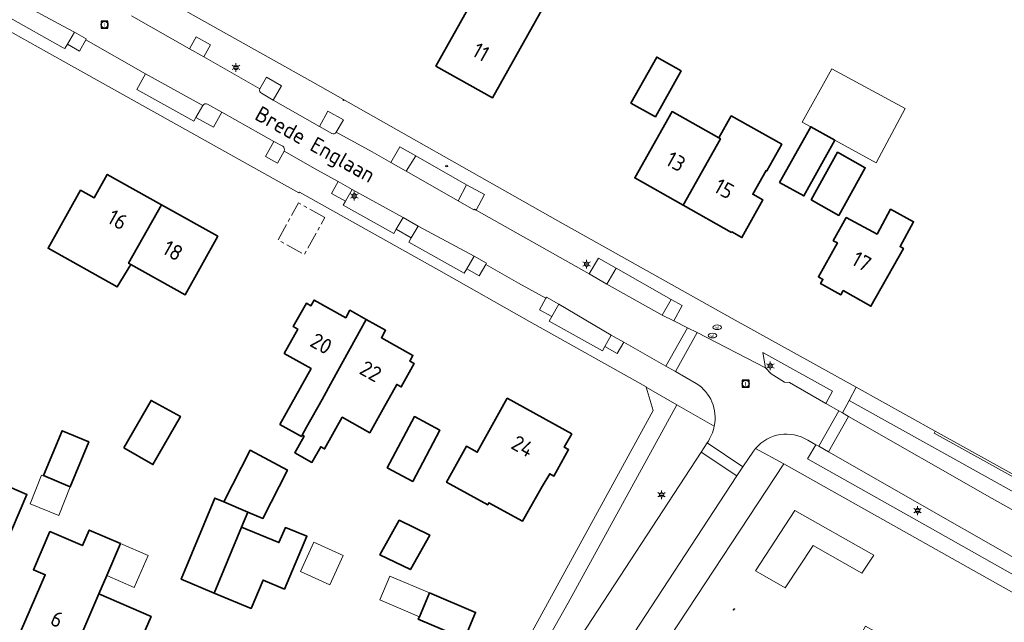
# Model space of a CAD drawing. Header units: metres. Extents: x 140853 to 145288, y 474558 to 480269.
# Tile 305 of 428: x 144495 to 144609, y 478390 to 478460. Entities that reach past the tile are written whole.
import ezdxf
from ezdxf.enums import TextEntityAlignment as Align

# ---------------------------------------------------------------- set-up
doc = ezdxf.new("R2010")
doc.units = ezdxf.units.M
doc.header["$MEASUREMENT"] = 0
doc.linetypes.add('AM-AS', pattern=[16, 10, -2, 2, -2])
for name, color, linetype, lineweight in [('B-WE-AM-AS_SPOOR_RAIL-G', 10, 'AM-AS', 18), ('B-WE-GR-BEPLANTING_CULTUUR_HEESTERS-G', 90, 'Continuous', 18), ('B-WE-GR-BEPLANTING_CULTUUR_VASTE PLANTENVAK-G', 90, 'Continuous', 18), ('B-WE-GR-GRAS_KRUIDENRIJK-G', 80, 'Continuous', 18), ('B-WE-GR-GROENVOORZIENING-G', 80, 'Continuous', 18), ('B-WE-IE-MEUBILAIR_WEGMEUBILAIR-S', 7, 'Continuous', 18), ('B-WE-IE-TERREINAFSCHEIDING_KUNSTMATIG_HEKWERK-G', 20, 'IE-TERREINAFSCHEIDING-KUNSTMATIG', 18), ('B-WE-KL-ET_LS_OV_LICHTMAST-S', 190, 'Continuous', 18), ('B-WE-KL-WATER_BRANDLEIDING_PUT-S', 150, 'Continuous', 18), ('B-WE-KL-WATER_PUT-S', 170, 'Continuous', 18), ('B-WE-OG-BEBOUWING-G', 7, 'Continuous', 35), ('B-WE-OG-BEBOUWING_BIJGEBOUW-G', 7, 'Continuous', 18), ('B-WE-OG-BEBOUWING_HUISNUMMER-T18', 10, 'Continuous', 18), ('B-WE-OG-BEBOUWING_STRAATNAAM-T18', 10, 'Continuous', 18), ('B-WE-OG-TERREIN_ERF-G', 7, 'Continuous', 18), ('B-WE-RI-GWA_RIOOLPUT-S', 30, 'Continuous', 18), ('B-WE-VH-VERHARDING_BETONSTRAATSTEEN-G', 252, 'Continuous', 18), ('X-XX-XX-ALGEMEEN-S', 7, 'Continuous', 18)]:
    doc.layers.add(name, color=color, linetype=linetype, lineweight=lineweight)
doc.styles.add('NLCS-ISO', font='txt')
doc.linetypes.add('IE-TERREINAFSCHEIDING-KUNSTMATIG', pattern='A,4,[82,NLCS.shx,S=0.75,R=90,X=0,Y=0],4,-2', length=10)

# ---------------------------------------------------------------- blocks, each defined once
blk = doc.blocks.new('SIE-WEG_AFVALBAK_TYPE_01')
for radius in [0.25, 0.156]:
    blk.add_circle((0, 0), radius)
blk = doc.blocks.new('B-SIE-WEG_LICHTMAST-SO')
at = {"ltscale": 0.1}
for p, q in [((-1.1, 0.63), (-2.19, 1.27)), ((0, 1.27), (0, 2.53)), ((1.1, 0.63), (2.19, 1.27)), ((-1.1, -0.63), (-2.19, -1.27)), ((0, -1.27), (0, -2.53)), ((1.1, -0.63), (2.19, -1.27))]:
    blk.add_line(p, q, dxfattribs=at)
at = {"flags": 128}
for points in [[(-1.16, 0.5), (1.16, 0.5)], [(-1.16, -0.5), (1.16, -0.5)]]:
    blk.add_lwpolyline(points, dxfattribs=at)
at = {"ltscale": 0.1}
blk.add_circle((0, 0), 1.27, dxfattribs=at)
at = {"style": 'NLCS-ISO'}
blk.add_attdef('TYPE', text='', height=1.8, dxfattribs=at).set_placement((0, 2.53), align=Align.BOTTOM_CENTER)
blk = doc.blocks.new('SIE-WEG_VLAGGENMAST-SO')
blk.add_hatch(color=256).paths.add_polyline_path([(0.2, 0, 1), (-0.2, 0, 1)])
for p, q in [((0.12, 0.16), (0.42, 0.58)), ((0.71, 0.26), (0.81, 0.41))]:
    blk.add_line(p, q)
blk.add_circle((0, 0), 0.2)
for points in [[(0.31, 0.43), (0.35, 0.42), (0.4, 0.42), (0.44, 0.39), (0.48, 0.35), (0.56, 0.32), (0.64, 0.31), (0.69, 0.29), (0.71, 0.26)], [(0.42, 0.58), (0.46, 0.57), (0.51, 0.57), (0.55, 0.54), (0.59, 0.5), (0.66, 0.47), (0.74, 0.46), (0.8, 0.44), (0.81, 0.41)]]:
    blk.add_spline(points, degree=3)
blk = doc.blocks.new('SRI-PUT_INSPECTIE-SO')
at = {"lineweight": -3, "flags": 128}
blk.add_lwpolyline([(-2, -2), (2, -2), (2, 2), (-2, 2)], close=True, dxfattribs=at)
at = {"lineweight": -3, "ltscale": 1.5}
blk.add_circle((0, 0), 2, dxfattribs=at)
at = {"ltscale": 0.1, "style": 'NLCS-ISO'}
blk.add_text('I', height=2.5, dxfattribs=at).set_placement((0, -0.01), align=Align.MIDDLE_CENTER)
blk = doc.blocks.new('SKL-WATERLEIDINGPUT-SO')
at = {"color": 0, "linetype": 'ByBlock', "lineweight": 18}
blk.add_ellipse((0, 0), major_axis=(2.5, 0), ratio=0.54, dxfattribs=at)
at = {"color": 0, "linetype": 'ByBlock', "lineweight": 18, "style": 'NLCS-ISO'}
blk.add_text('wl', height=1.8, dxfattribs=at).set_placement((0, 0), align=Align.MIDDLE_CENTER)
blk = doc.blocks.new('SIE-WEG_STRAATPOT_BRANDKRAAN-SO')
blk.add_ellipse((0, 0), major_axis=(-0.729, 0), ratio=0.685994)
at = {"style": 'NLCS-ISO'}
blk.add_text('BR', height=0.4, dxfattribs=at).set_placement((-0.3, -0.15))

msp = doc.modelspace()

# ---------------------------------------------------------------- linework, layer by layer
at = {"layer": 'B-WE-AM-AS_SPOOR_RAIL-G', "ltscale": 0.2, "flags": 128}
msp.add_lwpolyline([(144530.425, 478437.374), (144527.37, 478439.082), (144524.964, 478434.779), (144528.019, 478433.071), (144530.425, 478437.374)], close=True, dxfattribs=at)
at = {"layer": 'B-WE-GR-BEPLANTING_CULTUUR_HEESTERS-G', "ltscale": 0.2, "flags": 128}
msp.add_lwpolyline([(144585.038, 478403.351), (144580.442, 478396.347), (144583.924, 478394.361), (144587.156, 478399.286), (144592.83, 478396.085), (144594.204, 478398.18), (144585.038, 478403.351)], close=True, dxfattribs=at)
at = {"layer": 'B-WE-GR-BEPLANTING_CULTUUR_VASTE PLANTENVAK-G', "ltscale": 0.2, "flags": 128}
for points in [[(144501.307, 478458.906), (144500.512, 478457.509), (144501.906, 478456.697), (144502.632, 478458.004), (144502.696, 478458.126), (144501.307, 478458.906)], [(144516.336, 478456.034), (144517.12, 478457.429), (144515.463, 478458.36), (144514.695, 478456.956), (144516.336, 478456.034)], [(144539.875, 478442.767), (144540.982, 478444.559), (144539.135, 478445.595), (144538.103, 478443.769), (144539.875, 478442.767)], [(144532.82, 478439.282), (144533.576, 478440.65), (144531.958, 478441.546), (144531.198, 478440.173), (144532.82, 478439.282)], [(144547.989, 478438.232), (144548.967, 478440.045), (144546.89, 478441.165), (144545.895, 478439.299), (144547.722, 478438.257), (144547.79, 478438.354), (144547.989, 478438.232)], [(144539.498, 478437.363), (144538.701, 478436.011), (144540.461, 478435.003), (144541.241, 478436.386), (144539.498, 478437.363)], [(144546.921, 478431.434), (144548.36, 478430.607), (144549.133, 478431.939), (144549.206, 478432.065), (144547.765, 478432.9), (144546.921, 478431.434)], [(144563.198, 478429.645), (144564.253, 478431.482), (144562.205, 478432.65), (144561.127, 478430.844), (144563.198, 478429.645)], [(144556.098, 478427.993), (144555.366, 478426.669), (144556.807, 478425.872), (144557.625, 478427.317), (144556.191, 478428.143), (144556.098, 478427.993)], [(144570.961, 478425.385), (144571.939, 478427.154), (144570.674, 478427.872), (144569.627, 478426.042), (144570.961, 478425.385)], [(144565.146, 478422.904), (144563.7, 478423.726), (144562.945, 478422.395), (144564.379, 478421.58), (144565.146, 478422.904)]]:
    msp.add_lwpolyline(points, close=True, dxfattribs=at)
for points in [[(144523.635, 478453.662), (144522.862, 478452.332), (144522.862, 478452.332, 0.4210366), (144523.044, 478451.81), (144523.044, 478451.81), (144524.423, 478451.018), (144525.369, 478452.666), (144523.635, 478453.662)], [(144515.434, 478449.007), (144517.474, 478447.879), (144518.438, 478449.602), (144516.763, 478450.553), (144516.763, 478450.553, 0.3783385), (144516.234, 478450.393), (144516.234, 478450.393), (144515.434, 478449.007)], [(144529.779, 478447.949), (144531.223, 478447.14), (144531.223, 478447.14, 0.4152491), (144531.741, 478447.303), (144531.741, 478447.303), (144532.569, 478448.735), (144530.781, 478449.738), (144529.779, 478447.949)], [(144525.522, 478445.652), (144524.505, 478446.217), (144523.534, 478444.468), (144524.907, 478443.707), (144525.676, 478445.103), (144525.676, 478445.103, 0.3748564), (144525.522, 478445.652)]]:
    msp.add_lwpolyline(points, format="xyb", close=True, dxfattribs=at)
at = {"layer": 'B-WE-GR-GRAS_KRUIDENRIJK-G', "ltscale": 0.2, "flags": 128}
for points in [[(144581.604, 478419.906), (144582.297, 478419.229), (144583.839, 478418.259), (144584.428, 478418.227), (144588.631, 478415.789), (144589.403, 478417.191), (144581.33, 478421.696), (144581.604, 478419.906)], [(144591.266, 478414.283), (144607.98, 478404.756), (144621.144, 478397.329), (144623.307, 478398.367), (144591.336, 478416.111), (144590.571, 478414.699), (144591.266, 478414.283)], [(144587.458, 478410.99), (144586.493, 478409.359), (144600.152, 478401.679), (144619.41, 478390.822), (144620.292, 478392.285), (144588.944, 478410.177), (144587.825, 478410.803), (144587.458, 478410.99)], [(144583.767, 478408.783), (144570.533, 478388.73), (144577.999, 478384.478), (144578.992, 478386.22), (144581.409, 478384.842), (144582.41, 478384.285), (144582.939, 478385.228), (144585.646, 478383.719), (144585.909, 478384.19), (144589.037, 478382.429), (144591.489, 478386.785), (144593.228, 478389.906), (144604.804, 478383.523), (144603.874, 478381.675), (144616.405, 478374.761), (144618.451, 478379.96), (144618.74, 478380.792), (144619.572, 478380.503), (144620.425, 478382.647), (144621.931, 478386.487), (144622.146, 478387.198), (144605.171, 478396.732), (144583.767, 478408.783)], [(144585.038, 478403.351), (144594.204, 478398.18), (144592.83, 478396.085), (144587.156, 478399.286), (144583.924, 478394.361), (144580.442, 478396.347), (144585.038, 478403.351)]]:
    msp.add_lwpolyline(points, close=True, dxfattribs=at)
msp.add_lwpolyline([(144575.667, 478413.153), (144571.309, 478415.619), (144558.709, 478392.629), (144555.843, 478387.563), (144558.284, 478385.899), (144559.617, 478387.897), (144574.156, 478410.141), (144574.855, 478411.193), (144574.855, 478411.193, 0.08876), (144575.667, 478413.153)], format="xyb", close=True, dxfattribs=at)
at = {"layer": 'B-WE-GR-GROENVOORZIENING-G', "ltscale": 0.2, "flags": 128}
msp.add_lwpolyline([(144624.551, 478399.703), (144601.321, 478412.578), (144601.212, 478412.345), (144624.42, 478399.467), (144624.551, 478399.703)], close=True, dxfattribs=at)
at = {"layer": 'B-WE-IE-TERREINAFSCHEIDING_KUNSTMATIG_HEKWERK-G', "ltscale": 0.2, "flags": 128}
msp.add_lwpolyline([(144624.551, 478399.703), (144601.321, 478412.578)], dxfattribs=at)
at = {"layer": 'B-WE-OG-BEBOUWING-G', "ltscale": 0.2, "flags": 128}
for points in [[(144543.301, 478454.962), (144549.884, 478451.265), (144555.789, 478461.78), (144549.32, 478465.414), (144549.222, 478465.239), (144546.414, 478466.816), (144548.48, 478470.495), (144545.481, 478472.18), (144543.41, 478468.492), (144543.131, 478468.648), (144541.397, 478465.562), (144547.37, 478462.208), (144543.301, 478454.962)], [(144571.816, 478454.424), (144568.982, 478456.015), (144565.987, 478450.677), (144568.822, 478449.087), (144571.816, 478454.424)], [(144572.045, 478438.812), (144576.377, 478446.534), (144576.215, 478446.625), (144570.762, 478449.684), (144566.426, 478441.969), (144572.045, 478438.812)], [(144572.045, 478438.812), (144577.663, 478435.654), (144577.698, 478435.715), (144578.875, 478435.053), (144581.32, 478439.413), (144580.142, 478440.074), (144581.693, 478442.839), (144581.78, 478442.79), (144583.517, 478445.886), (144577.648, 478449.179), (144576.215, 478446.625), (144576.377, 478446.534), (144572.045, 478438.812)], [(144589.691, 478446.35), (144586.87, 478447.924), (144583.263, 478441.463), (144586.084, 478439.889), (144589.691, 478446.35)], [(144586.913, 478439.426), (144590.126, 478437.632), (144593.211, 478443.159), (144589.998, 478444.953), (144586.913, 478439.426)], [(144507.87, 478431.914), (144507.612, 478432.059), (144511.434, 478438.857), (144505.132, 478442.381), (144503.607, 478439.653), (144502.025, 478440.537), (144498.261, 478433.809), (144506.277, 478429.327), (144507.87, 478431.914)], [(144507.87, 478431.914), (144514.173, 478428.389), (144517.98, 478435.197), (144511.434, 478438.857), (144507.612, 478432.059), (144507.87, 478431.914)], [(144591.01, 478437.387), (144589.494, 478434.688), (144589.974, 478434.419), (144587.769, 478430.486), (144588.301, 478430.188), (144588.027, 478429.699), (144590.37, 478428.392), (144590.648, 478428.89), (144593.879, 478427.071), (144597.656, 478433.784), (144597.261, 478433.998), (144598.829, 478436.891), (144596.156, 478438.34), (144594.588, 478435.447), (144591.01, 478437.387)], [(144535.224, 478425.543), (144533.328, 478426.603), (144532.84, 478425.73), (144529.159, 478427.788), (144528.788, 478427.125), (144528.265, 478427.417), (144526.754, 478424.713), (144527.277, 478424.421), (144525.692, 478421.586), (144528.826, 478419.838), (144525.204, 478413.345), (144527.692, 478411.957), (144527.78, 478412.116), (144528.3, 478413.047), (144530.092, 478416.259), (144531.314, 478418.45), (144535.224, 478425.543)], [(144537.194, 478415.169), (144538.774, 478417.995), (144539.297, 478417.702), (144540.808, 478420.406), (144540.285, 478420.699), (144540.656, 478421.362), (144536.983, 478423.415), (144537.471, 478424.287), (144535.224, 478425.543), (144531.314, 478418.45), (144530.092, 478416.259), (144528.3, 478413.047), (144527.78, 478412.116), (144527.996, 478411.995), (144526.913, 478410.057), (144528.92, 478408.935), (144529.94, 478410.759), (144530.385, 478410.51), (144532.434, 478414.176), (144535.637, 478412.385), (144537.194, 478415.169)], [(144507.064, 478410.611), (144510.432, 478408.685), (144513.627, 478414.27), (144510.229, 478416.144), (144507.064, 478410.611)], [(144551.605, 478416.396), (144548.126, 478410.114), (144546.866, 478410.812), (144544.555, 478406.639), (144549.34, 478403.989), (144549.486, 478404.252), (144553.37, 478402.1), (144555.652, 478406.118), (144556.543, 478407.624), (144557.042, 478407.348), (144558.743, 478410.419), (144558.244, 478410.695), (144559.102, 478412.243), (144551.605, 478416.396)], [(144540.622, 478406.736), (144543.786, 478412.675), (144540.83, 478414.25), (144537.666, 478408.312), (144540.622, 478406.736)], [(144500.832, 478406.112), (144502.978, 478411.309), (144499.878, 478412.617), (144497.722, 478407.397), (144500.832, 478406.112)], [(144518.69, 478404.342), (144521.458, 478403.137), (144523.219, 478402.424), (144526.07, 478408.038), (144521.737, 478410.339), (144518.69, 478404.342)], [(144479.166, 478396.211), (144485.595, 478393.422), (144488.821, 478400.901), (144490.169, 478400.316), (144490.128, 478400.22), (144493.102, 478398.938), (144495.803, 478405.2), (144492.856, 478406.471), (144490.943, 478402.036), (144489.556, 478402.634), (144489.6, 478402.735), (144486.597, 478404.03), (144486.142, 478402.974), (144482.737, 478404.442), (144479.166, 478396.211)], [(144518.69, 478404.342), (144517.648, 478404.784), (144513.728, 478395.358), (144517.56, 478393.764), (144520.744, 478401.419), (144521.458, 478403.137), (144518.69, 478404.342)], [(144517.56, 478393.764), (144521.85, 478391.98), (144523.244, 478395.275), (144525.722, 478394.225), (144528.327, 478400.367), (144525.826, 478401.374), (144525.081, 478399.615), (144520.744, 478401.419), (144517.56, 478393.764)], [(144539.06, 478402.217), (144536.808, 478398.185), (144540.357, 478396.493), (144542.597, 478400.502), (144539.06, 478402.217)], [(144506.686, 478399.497), (144503.031, 478401.08), (144502.248, 478399.272), (144498.476, 478400.905), (144496.557, 478396.473), (144497.924, 478395.881), (144495.059, 478389.265), (144495.656, 478389.006), (144495.266, 478388.107), (144498.203, 478386.835), (144498.592, 478387.735), (144501.118, 478386.641), (144504.166, 478393.679), (144505.079, 478395.788), (144506.686, 478399.497)], [(144504.166, 478393.679), (144501.118, 478386.641), (144503.644, 478385.547), (144503.255, 478384.647), (144506.191, 478383.376), (144506.581, 478384.275), (144507.177, 478384.017), (144510.225, 478391.055), (144504.166, 478393.679)], [(144541.396, 478390.994), (144541.279, 478390.719), (144546.646, 478388.449), (144547.94, 478391.507), (144542.579, 478393.774), (144541.396, 478390.994)]]:
    msp.add_lwpolyline(points, close=True, dxfattribs=at)
at = {"layer": 'B-WE-OG-BEBOUWING_BIJGEBOUW-G', "ltscale": 0.2, "flags": 128}
for points in [[(144589.691, 478446.35), (144594.473, 478443.745), (144597.86, 478450.031), (144589.337, 478454.644), (144585.892, 478448.47), (144586.87, 478447.924), (144589.691, 478446.35)], [(144500.832, 478406.112), (144497.722, 478407.397), (144497.498, 478407.445), (144496.165, 478404.111), (144499.499, 478402.778), (144500.832, 478406.112)], [(144506.686, 478399.497), (144505.079, 478395.788), (144508.273, 478394.405), (144509.879, 478398.114), (144506.686, 478399.497)], [(144532.55, 478398.127), (144529.142, 478399.676), (144527.594, 478396.268), (144531.001, 478394.719), (144532.55, 478398.127)], [(144541.396, 478390.994), (144542.579, 478393.774), (144537.96, 478395.728), (144536.793, 478392.968), (144541.396, 478390.994)]]:
    msp.add_lwpolyline(points, close=True, dxfattribs=at)
at = {"layer": 'B-WE-OG-TERREIN_ERF-G', "ltscale": 0.2, "flags": 128}
for points in [[(144543.301, 478454.962), (144547.37, 478462.208), (144541.397, 478465.562), (144543.131, 478468.648), (144543.41, 478468.492), (144545.481, 478472.18), (144548.48, 478470.495), (144546.414, 478466.816), (144549.222, 478465.239), (144549.32, 478465.414), (144555.789, 478461.78), (144549.884, 478451.265), (144543.301, 478454.962)], [(144571.816, 478454.424), (144568.822, 478449.087), (144565.987, 478450.677), (144568.982, 478456.015), (144571.816, 478454.424)], [(144576.215, 478446.625), (144577.648, 478449.179), (144583.517, 478445.886), (144581.78, 478442.79), (144581.693, 478442.839), (144580.142, 478440.074), (144581.32, 478439.413), (144578.875, 478435.053), (144577.698, 478435.715), (144577.663, 478435.654), (144572.045, 478438.812), (144566.426, 478441.969), (144570.762, 478449.684), (144576.215, 478446.625)], [(144586.87, 478447.924), (144589.691, 478446.35), (144586.084, 478439.889), (144583.263, 478441.463), (144586.87, 478447.924)], [(144586.913, 478439.426), (144589.998, 478444.953), (144593.211, 478443.159), (144590.126, 478437.632), (144586.913, 478439.426)], [(144511.434, 478438.857), (144517.98, 478435.197), (144514.173, 478428.389), (144507.87, 478431.914), (144506.277, 478429.327), (144498.261, 478433.809), (144502.025, 478440.537), (144503.607, 478439.653), (144505.132, 478442.381), (144511.434, 478438.857)], [(144591.01, 478437.387), (144594.588, 478435.447), (144596.156, 478438.34), (144598.829, 478436.891), (144597.261, 478433.998), (144597.656, 478433.784), (144593.879, 478427.071), (144590.648, 478428.89), (144590.37, 478428.392), (144588.027, 478429.699), (144588.301, 478430.188), (144587.769, 478430.486), (144589.974, 478434.419), (144589.494, 478434.688), (144591.01, 478437.387)], [(144525.692, 478421.586), (144527.277, 478424.421), (144526.754, 478424.713), (144528.265, 478427.417), (144528.788, 478427.125), (144529.159, 478427.788), (144532.84, 478425.73), (144533.328, 478426.603), (144535.224, 478425.543), (144537.471, 478424.287), (144536.983, 478423.415), (144540.656, 478421.362), (144540.285, 478420.699), (144540.808, 478420.406), (144539.297, 478417.702), (144538.774, 478417.995), (144537.194, 478415.169), (144535.637, 478412.385), (144532.434, 478414.176), (144530.385, 478410.51), (144529.94, 478410.759), (144528.92, 478408.935), (144526.913, 478410.057), (144527.996, 478411.995), (144527.78, 478412.116), (144527.692, 478411.957), (144525.204, 478413.345), (144528.826, 478419.838), (144525.692, 478421.586)], [(144507.064, 478410.611), (144510.229, 478416.144), (144513.627, 478414.27), (144510.432, 478408.685), (144507.064, 478410.611)], [(144551.605, 478416.396), (144559.102, 478412.243), (144558.244, 478410.695), (144558.743, 478410.419), (144557.042, 478407.348), (144556.543, 478407.624), (144555.652, 478406.118), (144553.37, 478402.1), (144549.486, 478404.252), (144549.34, 478403.989), (144544.555, 478406.639), (144546.866, 478410.812), (144548.126, 478410.114), (144551.605, 478416.396)], [(144540.622, 478406.736), (144537.666, 478408.312), (144540.83, 478414.25), (144543.786, 478412.675), (144540.622, 478406.736)], [(144497.722, 478407.397), (144499.878, 478412.617), (144502.978, 478411.309), (144500.832, 478406.112), (144497.722, 478407.397)], [(144517.56, 478393.764), (144513.728, 478395.358), (144517.648, 478404.784), (144518.69, 478404.342), (144521.737, 478410.339), (144526.07, 478408.038), (144523.219, 478402.424), (144521.458, 478403.137), (144520.744, 478401.419), (144525.081, 478399.615), (144525.826, 478401.374), (144528.327, 478400.367), (144525.722, 478394.225), (144523.244, 478395.275), (144521.85, 478391.98), (144517.56, 478393.764)], [(144539.06, 478402.217), (144542.597, 478400.502), (144540.357, 478396.493), (144536.808, 478398.185), (144539.06, 478402.217)], [(144501.118, 478386.641), (144498.592, 478387.735), (144498.203, 478386.835), (144495.266, 478388.107), (144495.656, 478389.006), (144495.059, 478389.265), (144497.924, 478395.881), (144496.557, 478396.473), (144498.476, 478400.905), (144502.248, 478399.272), (144503.031, 478401.08), (144506.686, 478399.497), (144505.079, 478395.788), (144504.166, 478393.679), (144510.225, 478391.055), (144507.177, 478384.017), (144506.581, 478384.275), (144506.191, 478383.376), (144503.255, 478384.647), (144503.644, 478385.547), (144501.118, 478386.641)], [(144542.579, 478393.774), (144547.94, 478391.507), (144546.646, 478388.449), (144541.279, 478390.719), (144541.396, 478390.994), (144542.579, 478393.774)]]:
    msp.add_lwpolyline(points, close=True, dxfattribs=at)
for points in [[(144489.602, 478382.993), (144512.652, 478372.996), (144534.169, 478363.638), (144535.906, 478364.151), (144537.154, 478364.52), (144537.175, 478364.526), (144543.544, 478373.691), (144554.518, 478389.306), (144568.586, 478414.959), (144567.773, 478417.672), (144567.757, 478417.725), (144554.457, 478425.154), (144543.65, 478431.266), (144527.471, 478440.312), (144527.377, 478440.255), (144500, 478455.526), (144478.654, 478467.492)], [(144512.192, 478462.495), (144529.013, 478453.084), (144557.487, 478436.985), (144577.757, 478425.659), (144592.141, 478417.674), (144601.321, 478412.578), (144624.551, 478399.703)], [(144492.856, 478406.471), (144495.803, 478405.2), (144493.102, 478398.938)]]:
    msp.add_lwpolyline(points, dxfattribs=at)
at = {"layer": 'B-WE-VH-VERHARDING_BETONSTRAATSTEEN-G', "ltscale": 0.2, "flags": 128}
for points in [[(144478.654, 478467.492), (144500, 478455.526), (144527.377, 478440.255), (144527.471, 478440.312), (144543.65, 478431.266), (144554.457, 478425.154), (144567.757, 478417.725), (144567.773, 478417.672), (144571.309, 478415.619), (144575.667, 478413.153), (144575.667, 478413.153, 0.3151762), (144573.581, 478418.102), (144573.581, 478418.102), (144571.162, 478419.493), (144570.044, 478420.128), (144565.146, 478422.904), (144564.379, 478421.58), (144562.945, 478422.395), (144562.663, 478421.899), (144556.492, 478425.345), (144556.807, 478425.872), (144555.366, 478426.669), (144556.098, 478427.993), (144552.924, 478429.744), (144549.133, 478431.939), (144548.36, 478430.607), (144546.921, 478431.434), (144546.622, 478430.914), (144540.192, 478434.523), (144540.461, 478435.003), (144538.701, 478436.011), (144538.421, 478435.537), (144532.553, 478438.801), (144532.82, 478439.282), (144531.198, 478440.173), (144531.958, 478441.546), (144529.572, 478442.871), (144525.676, 478445.103), (144524.907, 478443.707), (144523.534, 478444.468), (144524.505, 478446.217), (144518.438, 478449.602), (144517.474, 478447.879), (144515.434, 478449.007), (144515.173, 478448.56), (144508.571, 478452.245), (144509.584, 478454.067), (144502.632, 478458.004), (144501.906, 478456.697), (144500.512, 478457.509), (144500.195, 478456.99), (144500, 478457.099), (144493.523, 478460.729)], [(144494.54, 478462.55), (144500, 478459.61), (144501.307, 478458.906), (144502.696, 478458.126), (144502.632, 478458.004), (144509.584, 478454.067), (144516.234, 478450.393), (144516.234, 478450.393, -0.3783385), (144516.763, 478450.553), (144516.763, 478450.553), (144518.438, 478449.602), (144524.505, 478446.217), (144525.522, 478445.652), (144525.522, 478445.652, -0.3748564), (144525.676, 478445.103), (144525.676, 478445.103), (144529.572, 478442.871), (144531.958, 478441.546), (144533.576, 478440.65), (144539.498, 478437.363), (144541.241, 478436.386), (144547.765, 478432.9), (144549.206, 478432.065), (144549.133, 478431.939), (144552.924, 478429.744), (144556.098, 478427.993), (144556.191, 478428.143), (144557.625, 478427.317), (144563.7, 478423.726), (144565.146, 478422.904), (144565.146, 478422.904), (144570.044, 478420.128), (144572.557, 478424.569), (144570.961, 478425.385), (144569.627, 478426.042), (144563.198, 478429.645), (144561.127, 478430.844), (144547.989, 478438.232), (144547.79, 478438.354), (144547.722, 478438.257), (144545.895, 478439.299), (144539.875, 478442.767), (144538.103, 478443.769), (144535.902, 478445.026), (144531.741, 478447.303), (144531.741, 478447.303, -0.4152491), (144531.223, 478447.14), (144531.223, 478447.14), (144529.779, 478447.949), (144524.423, 478451.018), (144523.044, 478451.81), (144523.044, 478451.81, -0.4210366), (144522.862, 478452.332), (144522.862, 478452.332), (144516.336, 478456.034), (144514.695, 478456.956), (144507.964, 478460.787)]]:
    msp.add_lwpolyline(points, format="xyb", dxfattribs=at)
for points in [[(144494.54, 478462.55), (144493.817, 478461.238), (144493.523, 478460.729), (144500, 478457.099), (144500.195, 478456.99), (144500.512, 478457.509), (144501.307, 478458.906), (144500, 478459.61), (144494.54, 478462.55)], [(144516.234, 478450.393), (144509.584, 478454.067), (144508.571, 478452.245), (144515.173, 478448.56), (144515.434, 478449.007), (144516.234, 478450.393)], [(144539.875, 478442.767), (144545.895, 478439.299), (144546.89, 478441.165), (144540.982, 478444.559), (144539.875, 478442.767)], [(144539.498, 478437.363), (144533.576, 478440.65), (144532.82, 478439.282), (144532.553, 478438.801), (144538.421, 478435.537), (144538.701, 478436.011), (144539.498, 478437.363)], [(144547.765, 478432.9), (144541.241, 478436.386), (144540.461, 478435.003), (144540.192, 478434.523), (144546.622, 478430.914), (144546.921, 478431.434), (144547.765, 478432.9)], [(144570.674, 478427.872), (144564.253, 478431.482), (144563.198, 478429.645), (144569.627, 478426.042), (144570.674, 478427.872)], [(144556.807, 478425.872), (144556.492, 478425.345), (144562.663, 478421.899), (144562.945, 478422.395), (144563.7, 478423.726), (144557.625, 478427.317), (144556.807, 478425.872)], [(144572.557, 478424.569), (144570.044, 478420.128), (144571.162, 478419.493), (144573.672, 478424.006), (144572.557, 478424.569)], [(144640.355, 478390.607), (144627.072, 478397.982), (144627.189, 478398.194), (144624.551, 478399.703), (144624.42, 478399.467), (144601.212, 478412.345), (144601.321, 478412.578), (144592.141, 478417.674), (144591.336, 478416.111), (144623.307, 478398.367), (144621.144, 478397.329), (144624.838, 478395.246), (144626.1, 478396.831), (144638.301, 478390.057), (144637.165, 478388.205), (144638.492, 478387.486), (144640.355, 478390.607)], [(144591.266, 478414.283), (144590.571, 478414.699), (144590.162, 478414.906), (144587.825, 478410.803), (144588.944, 478410.177), (144591.266, 478414.283)], [(144570.533, 478388.73), (144583.767, 478408.783), (144580.474, 478410.559), (144580.241, 478410.259), (144578.997, 478408.411), (144578.284, 478407.368), (144563.709, 478385.095), (144561.674, 478381.958), (144550.941, 478365.526), (144547.619, 478360.453), (144546.939, 478359.401), (144541.219, 478350.693), (144544.085, 478348.869), (144553.062, 478362.269), (144569.471, 478387.106), (144570.533, 478388.73)], [(144574.156, 478410.141), (144578.284, 478407.368), (144578.997, 478408.411), (144574.855, 478411.193), (144574.156, 478410.141)], [(144578.284, 478407.368), (144574.156, 478410.141), (144559.617, 478387.897), (144558.284, 478385.899), (144554.686, 478380.334), (144548.588, 478370.993), (144547.95, 478369.996), (144545.794, 478366.768), (144543.45, 478363.189), (144547.619, 478360.453), (144550.941, 478365.526), (144561.674, 478381.958), (144563.709, 478385.095), (144578.284, 478407.368)]]:
    msp.add_lwpolyline(points, close=True, dxfattribs=at)
for points in [[(144507.964, 478460.787), (144514.695, 478456.956), (144515.463, 478458.36), (144517.12, 478457.429), (144516.336, 478456.034), (144522.862, 478452.332), (144523.635, 478453.662), (144525.369, 478452.666), (144524.423, 478451.018), (144529.779, 478447.949), (144530.781, 478449.738), (144532.569, 478448.735), (144531.741, 478447.303), (144535.902, 478445.026), (144538.103, 478443.769), (144539.135, 478445.595), (144540.982, 478444.559), (144546.89, 478441.165), (144548.967, 478440.045), (144547.989, 478438.232), (144561.127, 478430.844), (144562.205, 478432.65), (144564.253, 478431.482), (144570.674, 478427.872), (144571.939, 478427.154), (144570.961, 478425.385), (144570.961, 478425.385), (144572.557, 478424.569), (144573.672, 478424.006), (144581.604, 478419.906), (144581.33, 478421.696), (144589.403, 478417.191), (144588.631, 478415.789), (144590.162, 478414.906), (144590.571, 478414.699), (144591.336, 478416.111), (144592.141, 478417.674), (144577.757, 478425.659), (144557.487, 478436.985), (144529.013, 478453.084), (144512.192, 478462.495)], [(144555.843, 478387.563), (144558.709, 478392.629), (144571.309, 478415.619), (144571.309, 478415.619), (144567.773, 478417.672), (144568.586, 478414.959), (144554.518, 478389.306)]]:
    msp.add_lwpolyline(points, dxfattribs=at)
for points in [[(144571.162, 478419.493), (144573.581, 478418.102), (144573.581, 478418.102, -0.3151762), (144575.667, 478413.153), (144575.667, 478413.153, -0.08876), (144574.855, 478411.193), (144574.855, 478411.193), (144578.997, 478408.411), (144580.241, 478410.259), (144580.474, 478410.559), (144580.474, 478410.559, -0.373608), (144586.539, 478411.505), (144586.539, 478411.505), (144587.458, 478410.99), (144587.825, 478410.803), (144590.162, 478414.906), (144588.631, 478415.789), (144584.428, 478418.227), (144583.839, 478418.259), (144582.297, 478419.229), (144581.604, 478419.906), (144573.672, 478424.006), (144571.162, 478419.493)], [(144658.417, 478370.234), (144658.631, 478370.071), (144662.303, 478374.04), (144638.492, 478387.486), (144637.165, 478388.205), (144624.838, 478395.246), (144621.144, 478397.329), (144607.98, 478404.756), (144591.266, 478414.283), (144588.944, 478410.177), (144620.292, 478392.285), (144620.78, 478391.909), (144631.202, 478385.628), (144631.202, 478385.628, -0.0354968), (144631.83, 478385.366), (144631.83, 478385.366), (144631.924, 478385.313), (144656.877, 478371.147), (144658.417, 478370.234)], [(144622.146, 478387.198, 0.2618941), (144620.78, 478391.909), (144620.78, 478391.909), (144620.292, 478392.285), (144619.41, 478390.822), (144600.152, 478401.679), (144586.493, 478409.359), (144587.458, 478410.99), (144586.539, 478411.505), (144586.539, 478411.505, 0.373608), (144580.474, 478410.559), (144580.474, 478410.559), (144583.767, 478408.783), (144605.171, 478396.732), (144622.146, 478387.198)]]:
    msp.add_lwpolyline(points, format="xyb", close=True, dxfattribs=at)

# ---------------------------------------------------------------- block references
at = {"layer": 'B-WE-IE-MEUBILAIR_WEGMEUBILAIR-S', "xscale": 0.2, "yscale": 0.2, "zscale": 0.2}
msp.add_blockref('SIE-WEG_VLAGGENMAST-SO', (144577.897, 478391.829), dxfattribs=at)
at = {"layer": 'B-WE-KL-ET_LS_OV_LICHTMAST-S', "xscale": 0.2, "yscale": 0.2, "zscale": 0.2}
for p in [(144520.09, 478454.811), (144533.836, 478439.876), (144560.829, 478431.972), (144582.181, 478420.137), (144569.541, 478405.174), (144599.29, 478403.33)]:
    msp.add_blockref('B-SIE-WEG_LICHTMAST-SO', p, dxfattribs=at)
at = {"layer": 'B-WE-KL-WATER_BRANDLEIDING_PUT-S', "xscale": 0.2, "yscale": 0.2, "zscale": 0.2}
msp.add_blockref('SIE-WEG_STRAATPOT_BRANDKRAAN-SO', (144544.569, 478443.358), dxfattribs=at)
at = {"layer": 'B-WE-KL-WATER_PUT-S', "xscale": 0.2, "yscale": 0.2, "zscale": 0.2}
for p in [(144576.02, 478424.626), (144575.451, 478423.661)]:
    msp.add_blockref('SKL-WATERLEIDINGPUT-SO', p, dxfattribs=at)
at = {"layer": 'B-WE-RI-GWA_RIOOLPUT-S', "xscale": 0.2, "yscale": 0.2, "zscale": 0.2}
for p in [(144504.817, 478459.778), (144579.307, 478418.07)]:
    msp.add_blockref('SRI-PUT_INSPECTIE-SO', p, dxfattribs=at)
at = {"layer": 'X-XX-XX-ALGEMEEN-S', "xscale": 0.2, "yscale": 0.2, "zscale": 0.2}
msp.add_blockref('SIE-WEG_AFVALBAK_TYPE_01', (144532.582, 478451.033), dxfattribs=at)

# ---------------------------------------------------------------- texts
at = {"layer": 'B-WE-OG-BEBOUWING_HUISNUMMER-T18', "style": 'NLCS-ISO'}
for s, rotation, p in [('11', 330.7, (144548.551, 478456.601)), ('13', 330.7, (144571.195, 478443.878)), ('15', 330.7, (144576.814, 478440.72)), ('16', 330.8, (144506.331, 478437.128)), ('18', 330.8, (144512.755, 478433.536)), ('17', 330.6, (144592.787, 478432.276)), ('20', 330.8, (144529.998, 478422.736)), ('22', 330.8, (144535.747, 478419.523)), ('24', 331, (144553.415, 478410.821)), ('6', 336.6, (144499.288, 478390.724))]:
    msp.add_text(s, height=1.8, rotation=rotation, dxfattribs=at).set_placement(p, align=Align.MIDDLE_CENTER)
at = {"layer": 'B-WE-OG-BEBOUWING_STRAATNAAM-T18', "style": 'NLCS-ISO'}
msp.add_text('Brede Englaan', height=1.8, rotation=330.8, dxfattribs=at).set_placement((144529.301, 478445.877), align=Align.MIDDLE_CENTER)

doc.saveas('drawing.dxf')
